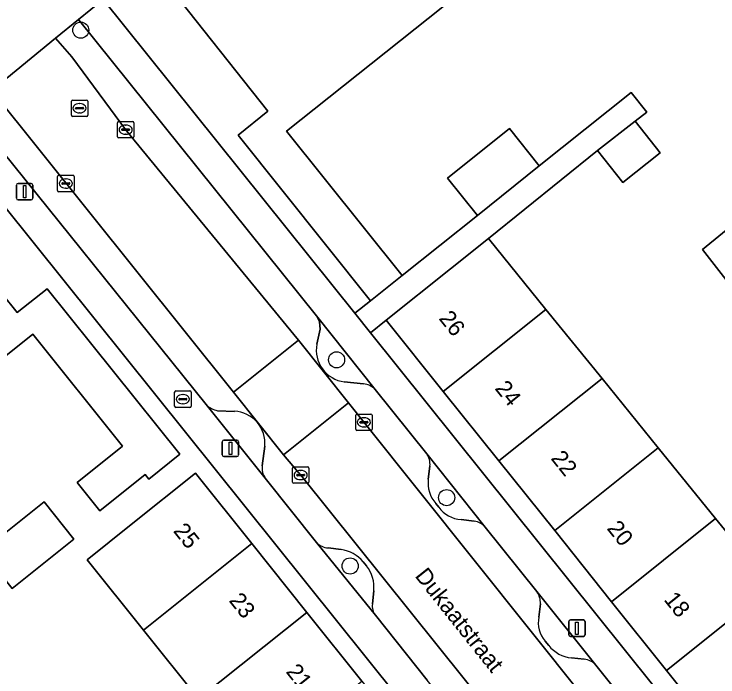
# Model space of a CAD drawing. Extents: x 161771 to 163125, y 382475 to 383179.
# Drawn here: x 162075.22 to 162117.97, y 382941.24 to 382981.52 of the extents above; entities that cross this region are included whole.
import ezdxf

# ---------------------------------------------------------------- set-up
doc = ezdxf.new("R2010")
doc.units = 0
for name, color, linetype in [('IMGEO_Boom', 7, 'Continuous'), ('IMGEO_Brandkraan', 7, 'Continuous'), ('IMGEO_Erf', 7, 'Continuous'), ('IMGEO_Groenvoorziening', 7, 'Continuous'), ('IMGEO_Kolk', 7, 'Continuous'), ('IMGEO_Lichtmast', 7, 'Continuous'), ('IMGEO_Openbare_ruimte_label', 7, 'Continuous'), ('IMGEO_Pand', 7, 'Continuous'), ('IMGEO_Pand_nummerreeks', 7, 'Continuous'), ('IMGEO_Parkeervlak_open', 7, 'Continuous'), ('IMGEO_Rijbaan_lokaal_open', 7, 'Continuous'), ('IMGEO_Rioolput', 7, 'Continuous'), ('IMGEO_Voetpad_open', 7, 'Continuous')]:
    doc.layers.add(name, color=color, linetype=linetype)

msp = doc.modelspace()

# ---------------------------------------------------------------- linework, layer by layer
at = {"layer": 'IMGEO_Boom'}
for centre in [(162079.271, 382980.54), (162094.811, 382960.51), (162101.494, 382952.136), (162095.632, 382947.983)]:
    msp.add_circle(centre, 0.489, dxfattribs=at)
at = {"layer": 'IMGEO_Brandkraan'}
for p, q in [((162084.974, 382957.694), (162084.974, 382958.546)), ((162085.049, 382958.62), (162085.901, 382958.62)), ((162085.462, 382958.4), (162085.487, 382958.4)), ((162085.975, 382958.546), (162085.975, 382957.694)), ((162085.233, 382958.114), (162085.233, 382958.126)), ((162085.671, 382958.077), (162085.273, 382958.077)), ((162085.276, 382958.163), (162085.674, 382958.163)), ((162085.485, 382957.84), (162085.46, 382957.84)), ((162085.717, 382958.126), (162085.717, 382958.114)), ((162085.901, 382957.62), (162085.049, 382957.62))]:
    msp.add_line(p, q, dxfattribs=at)
for points in [[(162084.974, 382957.694), (162084.974, 382958.546)], [(162085.049, 382958.62), (162085.901, 382958.62)], [(162085.975, 382958.546), (162085.975, 382957.694)], [(162085.901, 382957.62), (162085.049, 382957.62)]]:
    msp.add_lwpolyline(points, dxfattribs=at)
for centre, radius, start, end in [((162085.051, 382958.544), 0.0765, 91.552, 178.448), ((162085.051, 382958.544), 0.0765, 91.552, 178.448), ((162085.899, 382958.544), 0.0765, 1.552, 88.448), ((162085.899, 382958.544), 0.0765, 1.552, 88.448), ((162085.273, 382958.123), 0.0403, 85.8775, 175.7526), ((162085.27, 382958.113), 0.0366, 178.938, 274.7102), ((162085.674, 382958.12), 0.043, 264.8664, 352.4533), ((162085.678, 382958.125), 0.0386, 1.7309, 96.639), ((162085.051, 382957.696), 0.0765, 181.552, 268.448), ((162085.051, 382957.696), 0.0765, 181.552, 268.448), ((162085.899, 382957.696), 0.0765, 271.552, 358.448), ((162085.899, 382957.696), 0.0765, 271.552, 358.448)]:
    msp.add_arc(centre, radius, start, end, dxfattribs=at)
for centre, major_axis, ratio, start_param, end_param in [((162085.461, 382958.12), (-0.387, 0.002), 0.722429, 4.712389, 7.853982), ((162085.486, 382958.12), (-0.39, 0.002), 0.717154, 1.570796, 4.712389)]:
    msp.add_ellipse(centre, major_axis=major_axis, ratio=ratio, start_param=start_param, end_param=end_param, dxfattribs=at)
at = {"layer": 'IMGEO_Erf'}
for points in [[(162104.717, 382984.74), (162091.764, 382974.407), (162098.785, 382965.628), (162103.361, 382969.288), (162101.55, 382971.553), (162105.306, 382974.558), (162107.118, 382972.294), (162112.695, 382976.756), (162113.646, 382975.566), (162112.939, 382975.012), (162114.457, 382973.094), (162112.201, 382971.277), (162110.654, 382973.222), (162104.031, 382967.876), (162107.519, 382963.577), (162110.932, 382959.37), (162114.344, 382955.164), (162117.832, 382950.865), (162119.356, 382948.986)], [(162080.629, 382982.426), (162095.925, 382963.339), (162096.871, 382964.097), (162088.827, 382974.155), (162090.635, 382975.623), (162084.33, 382983.572)], [(162133.454, 382896.443), (162070.869, 382974.514)], [(162135.247, 382916.15), (162131.831, 382920.419), (162128.333, 382924.792), (162125.109, 382928.822), (162121.59, 382933.219), (162118.217, 382937.435), (162114.856, 382941.636), (162111.516, 382945.811), (162108.057, 382950.134), (162104.673, 382954.364), (162101.289, 382958.593), (162097.831, 382962.915), (162096.877, 382962.151), (162143.255, 382904.278)], [(162103.332, 382918.753), (162099.865, 382923.09), (162096.447, 382927.365), (162093.105, 382931.546), (162089.93, 382935.516), (162087.26, 382933.575), (162084.031, 382937.613), (162086.646, 382939.625), (162086.419, 382939.908), (162083.077, 382944.088), (162079.659, 382948.364), (162082.33, 382950.499), (162086.235, 382953.621), (162089.653, 382949.347), (162092.996, 382945.167), (162096.339, 382940.986), (162099.682, 382936.805), (162103.025, 382932.625), (162106.443, 382928.35), (162109.911, 382924.013), (162113.219, 382919.877), (162116.514, 382915.755)]]:
    msp.add_lwpolyline(points, dxfattribs=at)
for points in [[(162063.369, 382951.682), (162059.119, 382956.991), (162055.994, 382960.894), (162069.015, 382971.317), (162075.405, 382963.383), (162077.238, 382964.822), (162085.29, 382954.768), (162083.409, 382953.262), (162083.189, 382953.537), (162080.427, 382951.325), (162079.049, 382953.047), (162081.811, 382955.258), (162076.352, 382962.074)], [(162122.254, 382965.25), (162119.988, 382963.442), (162118.457, 382965.388), (162117.027, 382967.206), (162119.234, 382969.014), (162120.702, 382967.184)], [(162073.293, 382948.877), (162077.039, 382951.876), (162078.851, 382949.612), (162075.106, 382946.614)]]:
    msp.add_lwpolyline(points, close=True, dxfattribs=at)
at = {"layer": 'IMGEO_Groenvoorziening'}
for points in [[(162097.145, 382958.713), (162093.596, 382963.187), (162093.77, 382962.818), (162093.815, 382962.38), (162093.61, 382961.455)], [(162095.274, 382959.172), (162096.452, 382959.053)], [(162086.885, 382957.787), (162090.481, 382953.329)], [(162088.604, 382957.38), (162087.578, 382957.417)], [(162090.289, 382954.075), (162090.448, 382955.258)], [(162103.84, 382950.349), (162100.29, 382954.805)], [(162100.481, 382954.054), (162100.374, 382953.26)], [(162100.829, 382951.784), (162101.019, 382951.55)], [(162102.375, 382950.805), (162103.167, 382950.712)], [(162093.588, 382949.417), (162097.168, 382944.986)], [(162095.084, 382948.986), (162094.29, 382949.079)], [(162096.621, 382947.991), (162096.431, 382948.237)], [(162096.985, 382945.686), (162097.068, 382946.476)], [(162110.564, 382941.959), (162106.975, 382946.425)], [(162107.19, 382945.685), (162107.093, 382944.882)], [(162107.471, 382943.414), (162107.693, 382943.147)], [(162109.076, 382942.401), (162109.851, 382942.323)]]:
    msp.add_lwpolyline(points, dxfattribs=at)
for centre, radius, start, end in [((162095.524, 382961.102), 1.946, 169.5535, 262.6205), ((162096.305, 382957.877), 1.185, 44.8558, 82.8772), ((162087.898, 382958.851), 1.469, 226.3978, 257.4057), ((162088.521, 382955.446), 1.936, 354.4425, 87.5382), ((162099.269, 382954.146), 1.215, 355.6766, 32.8622), ((162091.276, 382953.931), 0.997, 171.7167, 217.1495), ((162102.3, 382953.046), 1.938, 173.6467, 220.6187), ((162102.506, 382952.649), 1.849, 216.4787, 265.9517), ((162103.041, 382949.672), 1.047, 40.2514, 83.0659), ((162094.386, 382950.177), 1.103, 223.6, 264.9801), ((162094.753, 382946.805), 2.206, 40.4755, 81.372), ((162095.053, 382946.705), 2.028, 353.5198, 39.3576), ((162106.001, 382945.741), 1.19, 357.3157, 35.0858), ((162097.874, 382945.544), 0.9, 170.9478, 218.3539), ((162108.821, 382944.544), 1.761, 168.9434, 219.9358), ((162109.282, 382944.437), 2.047, 219.0811, 264.2334), ((162109.71, 382941.166), 1.166, 42.8688, 83.0409)]:
    msp.add_arc(centre, radius, start, end, dxfattribs=at)
at = {"layer": 'IMGEO_Kolk'}
for p, q in [((162081.572, 382974.992), (162082.424, 382974.992)), ((162081.497, 382974.066), (162081.497, 382974.918)), ((162081.799, 382974.535), (162082.197, 382974.535)), ((162081.985, 382974.772), (162082.01, 382974.772)), ((162082.498, 382974.918), (162082.498, 382974.066)), ((162081.756, 382974.486), (162081.756, 382974.498)), ((162082.194, 382974.449), (162081.796, 382974.449)), ((162082.008, 382974.212), (162081.983, 382974.212)), ((162082.24, 382974.498), (162082.24, 382974.486)), ((162082.424, 382973.992), (162081.572, 382973.992)), ((162077.863, 382970.794), (162077.863, 382971.646)), ((162077.938, 382971.72), (162078.79, 382971.72)), ((162078.864, 382971.646), (162078.864, 382970.794)), ((162078.122, 382971.214), (162078.122, 382971.226)), ((162078.56, 382971.177), (162078.162, 382971.177)), ((162078.165, 382971.263), (162078.563, 382971.263)), ((162078.351, 382971.5), (162078.376, 382971.5)), ((162078.606, 382971.226), (162078.606, 382971.214)), ((162078.79, 382970.72), (162077.938, 382970.72)), ((162078.374, 382970.94), (162078.349, 382970.94)), ((162095.969, 382956.287), (162095.969, 382957.139)), ((162096.044, 382957.213), (162096.896, 382957.213)), ((162096.457, 382956.993), (162096.482, 382956.993)), ((162096.97, 382957.139), (162096.97, 382956.287)), ((162096.228, 382956.707), (162096.228, 382956.719)), ((162096.666, 382956.67), (162096.268, 382956.67)), ((162096.271, 382956.756), (162096.669, 382956.756)), ((162096.712, 382956.719), (162096.712, 382956.707)), ((162096.896, 382956.213), (162096.044, 382956.213)), ((162096.48, 382956.433), (162096.455, 382956.433)), ((162092.203, 382954.008), (162093.055, 382954.008)), ((162092.128, 382953.082), (162092.128, 382953.934)), ((162092.616, 382953.788), (162092.641, 382953.788)), ((162093.129, 382953.934), (162093.129, 382953.082)), ((162092.387, 382953.502), (162092.387, 382953.514)), ((162092.825, 382953.465), (162092.427, 382953.465)), ((162092.43, 382953.551), (162092.828, 382953.551)), ((162092.639, 382953.228), (162092.614, 382953.228)), ((162092.871, 382953.514), (162092.871, 382953.502)), ((162093.055, 382953.008), (162092.203, 382953.008))]:
    msp.add_line(p, q, dxfattribs=at)
for points in [[(162081.572, 382974.992), (162082.424, 382974.992)], [(162081.497, 382974.066), (162081.497, 382974.918)], [(162082.498, 382974.918), (162082.498, 382974.066)], [(162082.424, 382973.992), (162081.572, 382973.992)], [(162077.863, 382970.794), (162077.863, 382971.646)], [(162077.938, 382971.72), (162078.79, 382971.72)], [(162078.864, 382971.646), (162078.864, 382970.794)], [(162078.79, 382970.72), (162077.938, 382970.72)], [(162095.969, 382956.287), (162095.969, 382957.139)], [(162096.044, 382957.213), (162096.896, 382957.213)], [(162096.97, 382957.139), (162096.97, 382956.287)], [(162096.896, 382956.213), (162096.044, 382956.213)], [(162092.203, 382954.008), (162093.055, 382954.008)], [(162092.128, 382953.082), (162092.128, 382953.934)], [(162093.129, 382953.934), (162093.129, 382953.082)], [(162093.055, 382953.008), (162092.203, 382953.008)]]:
    msp.add_lwpolyline(points, dxfattribs=at)
for centre, radius, start, end in [((162081.574, 382974.916), 0.0765, 91.552, 178.448), ((162081.574, 382974.916), 0.0765, 91.552, 178.448), ((162082.422, 382974.916), 0.0765, 1.552, 88.448), ((162082.422, 382974.916), 0.0765, 1.552, 88.448), ((162081.796, 382974.495), 0.0403, 85.8775, 175.7526), ((162082.201, 382974.497), 0.0386, 1.7309, 96.639), ((162081.793, 382974.485), 0.0366, 178.938, 274.7102), ((162082.197, 382974.492), 0.043, 264.8664, 352.4533), ((162081.574, 382974.068), 0.0765, 181.552, 268.448), ((162081.574, 382974.068), 0.0765, 181.552, 268.448), ((162082.422, 382974.068), 0.0765, 271.552, 358.448), ((162082.422, 382974.068), 0.0765, 271.552, 358.448), ((162077.94, 382971.644), 0.0765, 91.552, 178.448), ((162077.94, 382971.644), 0.0765, 91.552, 178.448), ((162078.788, 382971.644), 0.0765, 1.552, 88.448), ((162078.788, 382971.644), 0.0765, 1.552, 88.448), ((162078.162, 382971.223), 0.0403, 85.8775, 175.7526), ((162078.159, 382971.213), 0.0366, 178.938, 274.7102), ((162078.563, 382971.22), 0.043, 264.8664, 352.4533), ((162078.567, 382971.225), 0.0386, 1.7309, 96.639), ((162077.94, 382970.796), 0.0765, 181.552, 268.448), ((162077.94, 382970.796), 0.0765, 181.552, 268.448), ((162078.788, 382970.796), 0.0765, 271.552, 358.448), ((162078.788, 382970.796), 0.0765, 271.552, 358.448), ((162096.046, 382957.137), 0.0765, 91.552, 178.448), ((162096.046, 382957.137), 0.0765, 91.552, 178.448), ((162096.894, 382957.137), 0.0765, 1.552, 88.448), ((162096.894, 382957.137), 0.0765, 1.552, 88.448), ((162096.268, 382956.716), 0.0403, 85.8775, 175.7526), ((162096.265, 382956.706), 0.0366, 178.938, 274.7102), ((162096.669, 382956.713), 0.043, 264.8664, 352.4533), ((162096.673, 382956.718), 0.0386, 1.7309, 96.639), ((162096.046, 382956.289), 0.0765, 181.552, 268.448), ((162096.046, 382956.289), 0.0765, 181.552, 268.448), ((162096.894, 382956.289), 0.0765, 271.552, 358.448), ((162096.894, 382956.289), 0.0765, 271.552, 358.448), ((162092.205, 382953.932), 0.0765, 91.552, 178.448), ((162092.205, 382953.932), 0.0765, 91.552, 178.448), ((162093.053, 382953.932), 0.0765, 1.552, 88.448), ((162093.053, 382953.932), 0.0765, 1.552, 88.448), ((162092.427, 382953.511), 0.0403, 85.8775, 175.7526), ((162092.424, 382953.501), 0.0366, 178.938, 274.7102), ((162092.828, 382953.508), 0.043, 264.8664, 352.4533), ((162092.832, 382953.513), 0.0386, 1.7309, 96.639), ((162092.205, 382953.084), 0.0765, 181.552, 268.448), ((162092.205, 382953.084), 0.0765, 181.552, 268.448), ((162093.053, 382953.084), 0.0765, 271.552, 358.448), ((162093.053, 382953.084), 0.0765, 271.552, 358.448)]:
    msp.add_arc(centre, radius, start, end, dxfattribs=at)
for centre, major_axis, ratio, start_param, end_param in [((162081.984, 382974.492), (-0.387, 0.002), 0.722429, 4.712389, 7.853982), ((162082.009, 382974.492), (-0.39, 0.002), 0.717154, 1.570796, 4.712389), ((162078.35, 382971.22), (-0.387, 0.002), 0.722429, 4.712389, 7.853982), ((162078.375, 382971.22), (-0.39, 0.002), 0.717154, 1.570796, 4.712389), ((162096.456, 382956.713), (-0.387, 0.002), 0.722429, 4.712389, 7.853982), ((162096.481, 382956.713), (-0.39, 0.002), 0.717154, 1.570796, 4.712389), ((162092.615, 382953.508), (-0.387, 0.002), 0.722429, 4.712389, 7.853982), ((162092.64, 382953.508), (-0.39, 0.002), 0.717154, 1.570796, 4.712389)]:
    msp.add_ellipse(centre, major_axis=major_axis, ratio=ratio, start_param=start_param, end_param=end_param, dxfattribs=at)
at = {"layer": 'IMGEO_Lichtmast'}
for p, q in [((162075.365, 382970.33), (162075.365, 382971.13)), ((162075.365, 382971.13), (162075.365, 382970.33)), ((162075.465, 382971.23), (162076.255, 382971.23)), ((162076.255, 382971.23), (162075.465, 382971.23)), ((162076.355, 382971.13), (162076.355, 382970.33)), ((162076.355, 382970.33), (162076.355, 382971.13)), ((162076.255, 382970.23), (162075.465, 382970.23)), ((162075.465, 382970.23), (162076.255, 382970.23)), ((162087.868, 382954.733), (162087.868, 382955.533)), ((162087.868, 382955.533), (162087.868, 382954.733)), ((162087.968, 382955.633), (162088.758, 382955.633)), ((162088.758, 382955.633), (162087.968, 382955.633)), ((162088.858, 382955.533), (162088.858, 382954.733)), ((162088.858, 382954.733), (162088.858, 382955.533)), ((162088.758, 382954.633), (162087.968, 382954.633)), ((162087.968, 382954.633), (162088.758, 382954.633)), ((162108.908, 382943.805), (162108.908, 382944.605)), ((162108.908, 382944.605), (162108.908, 382943.805)), ((162109.008, 382944.705), (162109.798, 382944.705)), ((162109.798, 382944.705), (162109.008, 382944.705)), ((162109.898, 382944.605), (162109.898, 382943.805)), ((162109.898, 382943.805), (162109.898, 382944.605)), ((162109.798, 382943.705), (162109.008, 382943.705)), ((162109.008, 382943.705), (162109.798, 382943.705))]:
    msp.add_line(p, q, dxfattribs=at)
for points in [[(162075.785, 382971.105), (162075.935, 382971.105), (162075.935, 382970.355), (162075.785, 382970.355), (162075.785, 382971.105)], [(162088.288, 382955.508), (162088.438, 382955.508), (162088.438, 382954.758), (162088.288, 382954.758), (162088.288, 382955.508)], [(162109.328, 382944.58), (162109.478, 382944.58), (162109.478, 382943.83), (162109.328, 382943.83), (162109.328, 382944.58)]]:
    msp.add_lwpolyline(points, dxfattribs=at)
for centre, start, end in [((162075.465, 382971.13), 90, 180), ((162075.465, 382971.13), 90, 180), ((162076.255, 382971.13), 0, 90), ((162076.255, 382971.13), 360, 90), ((162075.465, 382970.33), 180, 270), ((162075.465, 382970.33), 180, 270), ((162076.255, 382970.33), 270, 0), ((162076.255, 382970.33), 270, 0), ((162087.968, 382955.533), 90, 180), ((162087.968, 382955.533), 90, 180), ((162088.758, 382955.533), 0, 90), ((162088.758, 382955.533), 360, 90), ((162087.968, 382954.733), 180, 270), ((162087.968, 382954.733), 180, 270), ((162088.758, 382954.733), 270, 0), ((162088.758, 382954.733), 270, 0), ((162109.008, 382944.605), 90, 180), ((162109.008, 382944.605), 90, 180), ((162109.798, 382944.605), 0, 90), ((162109.798, 382944.605), 360, 90), ((162109.008, 382943.805), 180, 270), ((162109.008, 382943.805), 180, 270), ((162109.798, 382943.805), 270, 0), ((162109.798, 382943.805), 270, 0)]:
    msp.add_arc(centre, 0.1, start, end, dxfattribs=at)
at = {"layer": 'IMGEO_Pand'}
for points in [[(162100.476, 382990.055), (162097.358, 382993.964), (162084.33, 382983.572), (162090.635, 382975.623), (162088.827, 382974.155), (162096.871, 382964.097), (162098.785, 382965.628), (162091.764, 382974.407), (162104.717, 382984.74)], [(162112.201, 382971.277), (162114.457, 382973.094), (162112.939, 382975.012), (162110.654, 382973.222)], [(162103.361, 382969.288), (162107.118, 382972.294), (162105.306, 382974.558), (162101.55, 382971.553)], [(162076.352, 382962.074), (162081.811, 382955.258), (162079.049, 382953.047), (162080.427, 382951.325), (162083.189, 382953.537), (162083.409, 382953.262), (162085.29, 382954.768), (162077.238, 382964.822), (162075.405, 382963.383), (162069.015, 382971.317), (162055.994, 382960.894), (162059.119, 382956.991), (162063.369, 382951.682)], [(162118.457, 382965.388), (162120.702, 382967.184), (162119.234, 382969.014), (162117.027, 382967.206)], [(162107.519, 382963.577), (162104.031, 382967.876), (162101.736, 382966.039), (162097.831, 382962.915), (162101.289, 382958.593)], [(162104.673, 382954.364), (162110.932, 382959.37), (162107.519, 382963.577), (162101.289, 382958.593)], [(162104.673, 382954.364), (162108.057, 382950.134), (162114.344, 382955.164), (162110.932, 382959.37)], [(162114.344, 382955.164), (162108.057, 382950.134), (162111.516, 382945.811), (162117.832, 382950.865)], [(162083.077, 382944.088), (162089.653, 382949.347), (162086.235, 382953.621), (162082.33, 382950.499), (162079.659, 382948.364)], [(162075.106, 382946.614), (162078.851, 382949.612), (162077.039, 382951.876), (162073.293, 382948.877)], [(162117.832, 382950.865), (162111.516, 382945.811), (162114.856, 382941.636), (162121.2, 382946.713), (162123.855, 382948.838), (162121.997, 382951.129), (162119.356, 382948.986)], [(162083.077, 382944.088), (162086.419, 382939.908), (162092.996, 382945.167), (162089.653, 382949.347)], [(162118.217, 382937.435), (162124.59, 382942.534), (162121.2, 382946.713), (162114.856, 382941.636)], [(162096.339, 382940.986), (162092.996, 382945.167), (162086.419, 382939.908), (162086.646, 382939.625), (162084.031, 382937.613), (162087.26, 382933.575), (162089.93, 382935.516), (162089.762, 382935.726)]]:
    msp.add_lwpolyline(points, close=True, dxfattribs=at)
at = {"layer": 'IMGEO_Parkeervlak_open'}
for points in [[(162093.61, 382961.455), (162093.815, 382962.38), (162093.77, 382962.818), (162093.596, 382963.187), (162079.124, 382981.195), (162077.729, 382980.054), (162078.737, 382978.916), (162082.043, 382974.428), (162092.505, 382961.71), (162095.538, 382957.905), (162096.482, 382956.694), (162109.857, 382939.975), (162119.562, 382927.825), (162122.601, 382924.093), (162122.694, 382923.973), (162123.703, 382922.674), (162137.054, 382905.998), (162139.34, 382903.102), (162140.307, 382901.917), (162141.717, 382903.048), (162130.917, 382916.483)], [(162124.165, 382911.199), (162134.109, 382898.871), (162133.924, 382898.728), (162134.86, 382897.546), (162136.406, 382898.79), (162133.002, 382902.97), (162119.914, 382919.373), (162118.699, 382920.849), (162115.63, 382924.69), (162105.843, 382937.034), (162092.723, 382953.402), (162091.583, 382954.731), (162088.546, 382958.539), (162073.842, 382976.876), (162072.439, 382975.73), (162086.885, 382957.787)], [(162096.452, 382959.053), (162095.274, 382959.172)], [(162100.29, 382954.805), (162097.145, 382958.713)], [(162087.578, 382957.417), (162088.604, 382957.38)], [(162090.448, 382955.258), (162090.289, 382954.075)], [(162100.374, 382953.26), (162100.481, 382954.054)], [(162090.481, 382953.329), (162093.588, 382949.417)], [(162101.019, 382951.55), (162100.829, 382951.784)], [(162103.167, 382950.712), (162102.375, 382950.805)], [(162106.975, 382946.425), (162103.84, 382950.349)], [(162094.29, 382949.079), (162095.084, 382948.986)], [(162096.431, 382948.237), (162096.621, 382947.991)], [(162097.068, 382946.476), (162096.985, 382945.686)], [(162107.093, 382944.882), (162107.19, 382945.685)], [(162097.168, 382944.986), (162100.316, 382941.041)], [(162107.693, 382943.147), (162107.471, 382943.414)], [(162109.851, 382942.323), (162109.076, 382942.401)], [(162113.949, 382937.714), (162110.564, 382941.959)]]:
    msp.add_lwpolyline(points, dxfattribs=at)
for centre, radius, start, end in [((162095.524, 382961.102), 1.946, 169.5535, 262.6205), ((162096.305, 382957.877), 1.185, 44.8558, 82.8772), ((162087.898, 382958.851), 1.469, 226.3978, 257.4057), ((162088.521, 382955.446), 1.936, 354.4425, 87.5382), ((162099.269, 382954.146), 1.215, 355.6766, 32.8622), ((162091.276, 382953.931), 0.997, 171.7167, 217.1495), ((162102.3, 382953.046), 1.938, 173.6467, 220.6187), ((162102.506, 382952.649), 1.849, 216.4787, 265.9517), ((162103.041, 382949.672), 1.047, 40.2514, 83.0659), ((162094.386, 382950.177), 1.103, 223.6, 264.9801), ((162094.753, 382946.805), 2.206, 40.4755, 81.372), ((162095.053, 382946.705), 2.028, 353.5198, 39.3576), ((162106.001, 382945.741), 1.19, 357.3157, 35.0858), ((162097.874, 382945.544), 0.9, 170.9478, 218.3539), ((162108.821, 382944.544), 1.761, 168.9434, 219.9358), ((162109.282, 382944.437), 2.047, 219.0811, 264.2334), ((162109.71, 382941.166), 1.166, 42.8688, 83.0409)]:
    msp.add_arc(centre, radius, start, end, dxfattribs=at)
at = {"layer": 'IMGEO_Rijbaan_lokaal_open'}
for points in [[(162073.842, 382976.876), (162088.546, 382958.539), (162092.505, 382961.71), (162082.043, 382974.428), (162078.737, 382978.916), (162077.729, 382980.054)], [(162095.538, 382957.905), (162092.505, 382961.71), (162088.546, 382958.539), (162091.583, 382954.731)], [(162115.63, 382924.69), (162119.562, 382927.825), (162109.857, 382939.975), (162096.482, 382956.694), (162095.538, 382957.905), (162091.583, 382954.731), (162092.723, 382953.402), (162105.843, 382937.034)]]:
    msp.add_lwpolyline(points, close=True, dxfattribs=at)
at = {"layer": 'IMGEO_Rioolput'}
for p, q in [((162078.774, 382976.294), (162079.626, 382976.294)), ((162078.699, 382975.368), (162078.699, 382976.22)), ((162078.958, 382975.788), (162078.958, 382975.8)), ((162079.001, 382975.837), (162079.399, 382975.837)), ((162079.187, 382976.074), (162079.212, 382976.074)), ((162079.442, 382975.8), (162079.442, 382975.788)), ((162079.7, 382976.22), (162079.7, 382975.368)), ((162079.396, 382975.751), (162078.998, 382975.751)), ((162079.21, 382975.514), (162079.185, 382975.514)), ((162079.626, 382975.294), (162078.774, 382975.294))]:
    msp.add_line(p, q, dxfattribs=at)
for points in [[(162078.774, 382976.294), (162079.626, 382976.294)], [(162078.699, 382975.368), (162078.699, 382976.22)], [(162079.7, 382976.22), (162079.7, 382975.368)], [(162079.626, 382975.294), (162078.774, 382975.294)]]:
    msp.add_lwpolyline(points, dxfattribs=at)
for centre, radius, start, end in [((162078.776, 382976.218), 0.0765, 91.552, 178.448), ((162078.776, 382976.218), 0.0765, 91.552, 178.448), ((162079.624, 382976.218), 0.0765, 1.552, 88.448), ((162079.624, 382976.218), 0.0765, 1.552, 88.448), ((162078.998, 382975.797), 0.0403, 85.8775, 175.7526), ((162079.403, 382975.799), 0.0386, 1.7309, 96.639), ((162078.776, 382975.37), 0.0765, 181.552, 268.448), ((162078.776, 382975.37), 0.0765, 181.552, 268.448), ((162078.995, 382975.787), 0.0366, 178.938, 274.7102), ((162079.399, 382975.794), 0.043, 264.8664, 352.4533), ((162079.624, 382975.37), 0.0765, 271.552, 358.448), ((162079.624, 382975.37), 0.0765, 271.552, 358.448)]:
    msp.add_arc(centre, radius, start, end, dxfattribs=at)
for centre, major_axis, ratio, start_param, end_param in [((162079.186, 382975.794), (-0.387, 0.002), 0.722429, 4.712389, 7.853982), ((162079.211, 382975.794), (-0.39, 0.002), 0.717154, 1.570796, 4.712389)]:
    msp.add_ellipse(centre, major_axis=major_axis, ratio=ratio, start_param=start_param, end_param=end_param, dxfattribs=at)
at = {"layer": 'IMGEO_Voetpad_open'}
msp.add_lwpolyline([(162052.584, 382964.762), (162050.888, 382963.407), (162051.204, 382963.02), (162048.293, 382960.639), (162047.977, 382961.026), (162044.627, 382958.275), (162034.624, 382950.119), (162034.035, 382949.646), (162037.466, 382945.397), (162039.897, 382947.378), (162043.956, 382950.686), (162044.111, 382950.812), (162055.172, 382959.438), (162054.165, 382960.981), (162070.869, 382974.514), (162072.439, 382975.73), (162073.842, 382976.876), (162077.729, 382980.054), (162079.124, 382981.195), (162080.629, 382982.426), (162097.654, 382996.188)], dxfattribs=at)
for points in [[(162096.877, 382962.151), (162095.925, 382963.339), (162080.629, 382982.426), (162079.124, 382981.195), (162093.596, 382963.187), (162097.145, 382958.713), (162100.29, 382954.805), (162103.84, 382950.349), (162106.975, 382946.425), (162110.564, 382941.959), (162113.949, 382937.714), (162117.4, 382933.368), (162120.641, 382929.343), (162124.209, 382924.889), (162127.356, 382920.977), (162130.917, 382916.483), (162141.717, 382903.048), (162143.255, 382904.278)], [(162110.654, 382973.222), (162112.939, 382975.012), (162113.646, 382975.566), (162112.695, 382976.756), (162107.118, 382972.294), (162103.361, 382969.288), (162098.785, 382965.628), (162096.871, 382964.097), (162095.925, 382963.339), (162096.877, 382962.151), (162097.831, 382962.915), (162101.736, 382966.039), (162104.031, 382967.876)], [(162133.924, 382898.728), (162134.109, 382898.871), (162124.165, 382911.199), (162120.69, 382915.541), (162117.481, 382919.612), (162113.979, 382923.976), (162110.861, 382927.877), (162107.319, 382932.31), (162103.886, 382936.605), (162100.316, 382941.041), (162097.168, 382944.986), (162093.588, 382949.417), (162090.481, 382953.329), (162086.885, 382957.787), (162072.439, 382975.73), (162070.869, 382974.514), (162133.454, 382896.443), (162134.86, 382897.546)]]:
    msp.add_lwpolyline(points, close=True, dxfattribs=at)

# ---------------------------------------------------------------- texts
at = {"layer": 'IMGEO_Openbare_ruimte_label'}
msp.add_text('Dukaatstraat', height=1, rotation=308.4629, dxfattribs=at).set_placement((162099.528, 382947.37))
at = {"layer": 'IMGEO_Pand_nummerreeks'}
for s, rotation, p in [('26', 308.6629, (162100.983, 382963.009)), ('24', 308.6629, (162104.384, 382958.758)), ('22', 308.6629, (162107.784, 382954.509)), ('25', 308.6478, (162084.85, 382950.101)), ('20', 308.6629, (162111.189, 382950.253)), ('23', 308.6478, (162088.236, 382945.867)), ('18', 308.6629, (162114.647, 382945.93)), ('21', 308.6458, (162091.693, 382941.545))]:
    msp.add_text(s, height=1, rotation=rotation, dxfattribs=at).set_placement(p)

doc.saveas('drawing.dxf')
